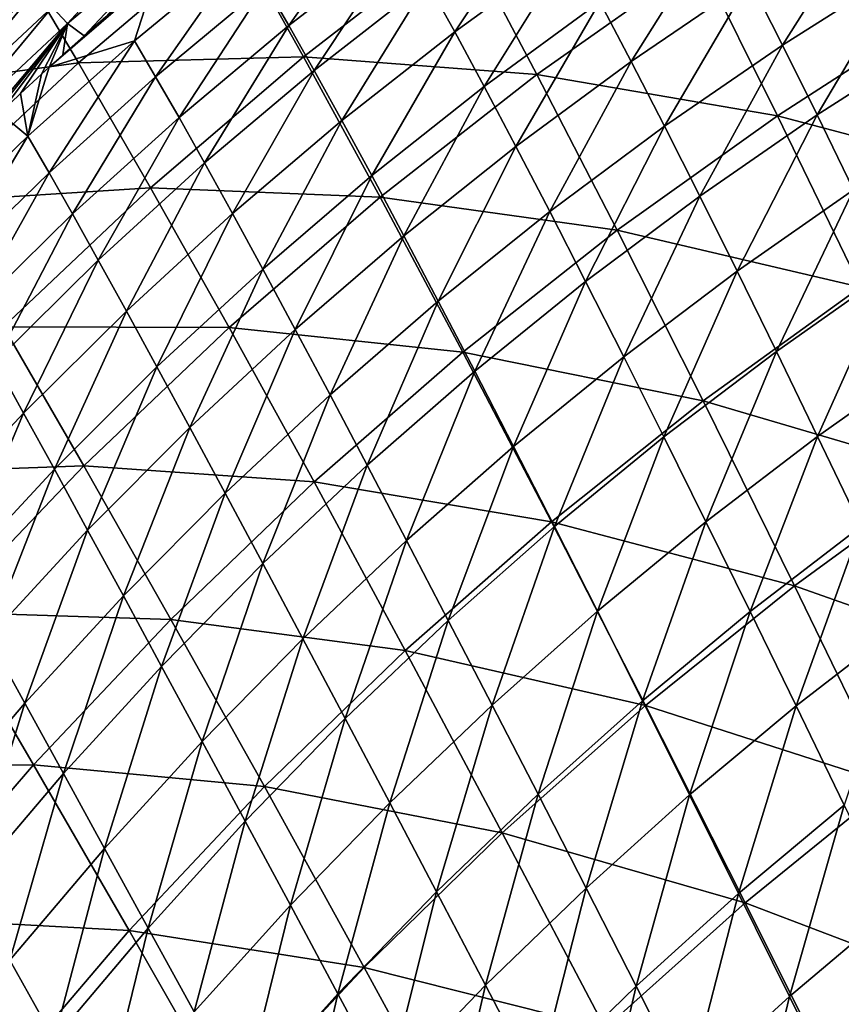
# Model space of a CAD drawing. Header units: millimetres. Extents: x -300 to 300, y -500 to 500.
# Tile 617 of 656: x -198 to -164, y 393 to 434. Entities that reach past the tile are written whole.
import ezdxf

# ---------------------------------------------------------------- set-up
doc = ezdxf.new("R2010")
doc.units = ezdxf.units.MM
doc.header["$LTSCALE"] = 81.481481
for name, color, linetype in [('20', 7, 'CONTINUOUS'), ('22', 7, 'CONTINUOUS'), ('25', 7, 'CONTINUOUS')]:
    doc.layers.add(name, color=color, linetype=linetype)

msp = doc.modelspace()

# ---------------------------------------------------------------- linework, layer by layer
at = {"layer": '20', "color": 7, "linetype": 'CONTINUOUS'}
for points in [[(-195.611, 432.481, 30.253), (-189.127, 437.973, 30.385), (-198.332, 437.077, 25.8), (-195.611, 432.481, 30.253)], [(-195.611, 432.481, 30.253), (-186.189, 432.729, 34.587), (-189.127, 437.973, 30.385), (-195.611, 432.481, 30.253)], [(-186.189, 432.729, 34.587), (-179.525, 437.884, 34.731), (-189.127, 437.973, 30.385), (-186.189, 432.729, 34.587)], [(-186.189, 432.729, 34.587), (-176.409, 431.989, 38.686), (-179.525, 437.884, 34.731), (-186.189, 432.729, 34.587)], [(-176.409, 431.989, 38.686), (-169.586, 436.808, 38.838), (-179.525, 437.884, 34.731), (-176.409, 431.989, 38.686)], [(-204.616, 431.246, 25.683), (-195.611, 432.481, 30.253), (-198.332, 437.077, 25.8), (-204.616, 431.246, 25.683)], [(-176.409, 431.989, 38.686), (-166.333, 430.257, 42.549), (-169.586, 436.808, 38.838), (-176.409, 431.989, 38.686)], [(-166.333, 430.257, 42.549), (-159.372, 434.744, 42.706), (-169.586, 436.808, 38.838), (-166.333, 430.257, 42.549)], [(-166.333, 430.257, 42.549), (-156.021, 427.536, 46.176), (-159.372, 434.744, 42.706), (-166.333, 430.257, 42.549)], [(-192.6, 427.246, 34.44), (-186.189, 432.729, 34.587), (-195.611, 432.481, 30.253), (-192.6, 427.246, 34.44)], [(-192.6, 427.246, 34.44), (-182.982, 426.85, 38.53), (-186.189, 432.729, 34.587), (-192.6, 427.246, 34.44)], [(-182.982, 426.85, 38.53), (-176.409, 431.989, 38.686), (-186.189, 432.729, 34.587), (-182.982, 426.85, 38.53)], [(-201.84, 426.649, 30.118), (-195.611, 432.481, 30.253), (-204.616, 431.246, 25.683), (-201.84, 426.649, 30.118)], [(-201.84, 426.649, 30.118), (-192.6, 427.246, 34.44), (-195.611, 432.481, 30.253), (-201.84, 426.649, 30.118)], [(-182.982, 426.85, 38.53), (-173.047, 425.462, 42.387), (-176.409, 431.989, 38.686), (-182.982, 426.85, 38.53)], [(-173.047, 425.462, 42.387), (-166.333, 430.257, 42.549), (-176.409, 431.989, 38.686), (-173.047, 425.462, 42.387)], [(-173.047, 425.462, 42.387), (-162.855, 423.08, 46.011), (-166.333, 430.257, 42.549), (-173.047, 425.462, 42.387)], [(-162.855, 423.08, 46.011), (-156.021, 427.536, 46.176), (-166.333, 430.257, 42.549), (-162.855, 423.08, 46.011)], [(-198.762, 421.426, 34.291), (-192.6, 427.246, 34.44), (-201.84, 426.649, 30.118), (-198.762, 421.426, 34.291)], [(-198.762, 421.426, 34.291), (-189.308, 421.388, 38.371), (-192.6, 427.246, 34.44), (-198.762, 421.426, 34.291)], [(-189.308, 421.388, 38.371), (-182.982, 426.85, 38.53), (-192.6, 427.246, 34.44), (-189.308, 421.388, 38.371)], [(-189.308, 421.388, 38.371), (-179.518, 420.352, 42.221), (-182.982, 426.85, 38.53), (-189.308, 421.388, 38.371)], [(-179.518, 420.352, 42.221), (-173.047, 425.462, 42.387), (-182.982, 426.85, 38.53), (-179.518, 420.352, 42.221)], [(-179.518, 420.352, 42.221), (-169.449, 418.32, 45.842), (-173.047, 425.462, 42.387), (-179.518, 420.352, 42.221)], [(-169.449, 418.32, 45.842), (-162.855, 423.08, 46.011), (-173.047, 425.462, 42.387), (-169.449, 418.32, 45.842)], [(-169.449, 418.32, 45.842), (-159.162, 415.293, 49.235), (-162.855, 423.08, 46.011), (-169.449, 418.32, 45.842)], [(-204.68, 415.266, 34.139), (-195.392, 415.595, 38.208), (-198.762, 421.426, 34.291), (-204.68, 415.266, 34.139)], [(-195.392, 415.595, 38.208), (-189.308, 421.388, 38.371), (-198.762, 421.426, 34.291), (-195.392, 415.595, 38.208)], [(-195.392, 415.595, 38.208), (-185.748, 414.923, 42.052), (-189.308, 421.388, 38.371), (-195.392, 415.595, 38.208)], [(-185.748, 414.923, 42.052), (-179.518, 420.352, 42.221), (-189.308, 421.388, 38.371), (-185.748, 414.923, 42.052)], [(-185.748, 414.923, 42.052), (-175.806, 413.25, 45.669), (-179.518, 420.352, 42.221), (-185.748, 414.923, 42.052)], [(-175.806, 413.25, 45.669), (-169.449, 418.32, 45.842), (-179.518, 420.352, 42.221), (-175.806, 413.25, 45.669)], [(-175.806, 413.25, 45.669), (-165.625, 410.579, 49.061), (-169.449, 418.32, 45.842), (-175.806, 413.25, 45.669)], [(-165.625, 410.579, 49.061), (-159.162, 415.293, 49.235), (-169.449, 418.32, 45.842), (-165.625, 410.579, 49.061)], [(-201.237, 409.465, 38.044), (-195.392, 415.595, 38.208), (-204.68, 415.266, 34.139), (-201.237, 409.465, 38.044)], [(-201.237, 409.465, 38.044), (-191.742, 409.169, 41.879), (-195.392, 415.595, 38.208), (-201.237, 409.465, 38.044)], [(-191.742, 409.169, 41.879), (-185.748, 414.923, 42.052), (-195.392, 415.595, 38.208), (-191.742, 409.169, 41.879)], [(-165.625, 410.579, 49.061), (-155.263, 406.913, 52.229), (-159.162, 415.293, 49.235), (-165.625, 410.579, 49.061)], [(-191.742, 409.169, 41.879), (-181.93, 407.867, 45.492), (-185.748, 414.923, 42.052), (-191.742, 409.169, 41.879)], [(-181.93, 407.867, 45.492), (-175.806, 413.25, 45.669), (-185.748, 414.923, 42.052), (-181.93, 407.867, 45.492)], [(-181.93, 407.867, 45.492), (-171.858, 405.561, 48.882), (-175.806, 413.25, 45.669), (-181.93, 407.867, 45.492)], [(-171.858, 405.561, 48.882), (-165.625, 410.579, 49.061), (-175.806, 413.25, 45.669), (-171.858, 405.561, 48.882)], [(-171.858, 405.561, 48.882), (-161.584, 402.256, 52.05), (-165.625, 410.579, 49.061), (-171.858, 405.561, 48.882)], [(-161.584, 402.256, 52.05), (-155.263, 406.913, 52.229), (-165.625, 410.579, 49.061), (-161.584, 402.256, 52.05)], [(-206.845, 402.993, 37.877), (-197.502, 403.083, 41.704), (-201.237, 409.465, 38.044), (-206.845, 402.993, 37.877)], [(-197.502, 403.083, 41.704), (-191.742, 409.169, 41.879), (-201.237, 409.465, 38.044), (-197.502, 403.083, 41.704)], [(-197.502, 403.083, 41.704), (-187.822, 402.164, 45.311), (-191.742, 409.169, 41.879), (-197.502, 403.083, 41.704)], [(-187.822, 402.164, 45.311), (-181.93, 407.867, 45.492), (-191.742, 409.169, 41.879), (-187.822, 402.164, 45.311)], [(-187.822, 402.164, 45.311), (-177.863, 400.235, 48.699), (-181.93, 407.867, 45.492), (-187.822, 402.164, 45.311)], [(-177.863, 400.235, 48.699), (-171.858, 405.561, 48.882), (-181.93, 407.867, 45.492), (-177.863, 400.235, 48.699)], [(-177.863, 400.235, 48.699), (-167.682, 397.301, 51.868), (-171.858, 405.561, 48.882), (-177.863, 400.235, 48.699)], [(-167.682, 397.301, 51.868), (-161.584, 402.256, 52.05), (-171.858, 405.561, 48.882), (-167.682, 397.301, 51.868)], [(-203.032, 396.661, 41.527), (-197.502, 403.083, 41.704), (-206.845, 402.993, 37.877), (-203.032, 396.661, 41.527)], [(-203.032, 396.661, 41.527), (-193.487, 396.136, 45.128), (-197.502, 403.083, 41.704), (-203.032, 396.661, 41.527)], [(-193.487, 396.136, 45.128), (-187.822, 402.164, 45.311), (-197.502, 403.083, 41.704), (-193.487, 396.136, 45.128)], [(-193.487, 396.136, 45.128), (-183.644, 394.596, 48.512), (-187.822, 402.164, 45.311), (-193.487, 396.136, 45.128)], [(-183.644, 394.596, 48.512), (-177.863, 400.235, 48.699), (-187.822, 402.164, 45.311), (-183.644, 394.596, 48.512)], [(-167.682, 397.301, 51.868), (-157.336, 393.367, 54.82), (-161.584, 402.256, 52.05), (-167.682, 397.301, 51.868)], [(-183.644, 394.596, 48.512), (-173.559, 392.044, 51.681), (-177.863, 400.235, 48.699), (-183.644, 394.596, 48.512)], [(-173.559, 392.044, 51.681), (-167.682, 397.301, 51.868), (-177.863, 400.235, 48.699), (-173.559, 392.044, 51.681)], [(-173.559, 392.044, 51.681), (-163.289, 388.485, 54.635), (-167.682, 397.301, 51.868), (-173.559, 392.044, 51.681)], [(-163.289, 388.485, 54.635), (-157.336, 393.367, 54.82), (-167.682, 397.301, 51.868), (-163.289, 388.485, 54.635)], [(-198.927, 389.778, 44.942), (-193.487, 396.136, 45.128), (-203.032, 396.661, 41.527), (-198.927, 389.778, 44.942)], [(-198.927, 389.778, 44.942), (-189.203, 388.638, 48.323), (-193.487, 396.136, 45.128), (-198.927, 389.778, 44.942)], [(-189.203, 388.638, 48.323), (-183.644, 394.596, 48.512), (-193.487, 396.136, 45.128), (-189.203, 388.638, 48.323)], [(-189.203, 388.638, 48.323), (-179.218, 386.479, 51.491), (-183.644, 394.596, 48.512), (-189.203, 388.638, 48.323)], [(-179.218, 386.479, 51.491), (-173.559, 392.044, 51.681), (-183.644, 394.596, 48.512), (-179.218, 386.479, 51.491)]]:
    msp.add_3dface(points, dxfattribs=at)
at = {"layer": '22', "color": 7, "linetype": 'CONTINUOUS'}
for points in [[(-187.779, 435.72, 12.521), (-183.032, 439.362, 12.632), (-186.802, 434.043, 14.48), (-187.779, 435.72, 12.521)], [(-186.802, 434.043, 14.48), (-183.032, 439.362, 12.632), (-182.059, 437.711, 14.589), (-186.802, 434.043, 14.48)], [(-181.002, 435.849, 16.536), (-176.122, 439.36, 16.65), (-179.856, 433.773, 18.471), (-181.002, 435.849, 16.536)], [(-179.856, 433.773, 18.471), (-176.122, 439.36, 16.65), (-174.99, 437.304, 18.583), (-179.856, 433.773, 18.471)], [(-167.492, 435.918, 22.507), (-162.376, 439.131, 22.624), (-166.125, 433.216, 24.371), (-167.492, 435.918, 22.507)], [(-166.125, 433.216, 24.371), (-162.376, 439.131, 22.624), (-161.037, 436.44, 24.489), (-166.125, 433.216, 24.371)], [(-173.77, 435.028, 20.499), (-168.777, 438.399, 20.615), (-172.464, 432.532, 22.391), (-173.77, 435.028, 20.499)], [(-172.464, 432.532, 22.391), (-168.777, 438.399, 20.615), (-167.492, 435.918, 22.507), (-172.464, 432.532, 22.391)], [(-186.802, 434.043, 14.48), (-182.059, 437.711, 14.589), (-185.737, 432.158, 16.428), (-186.802, 434.043, 14.48)], [(-185.737, 432.158, 16.428), (-182.059, 437.711, 14.589), (-181.002, 435.849, 16.536), (-185.737, 432.158, 16.428)], [(-188.672, 437.194, 10.556), (-193.275, 433.395, 10.452), (-192.391, 436.126, 8.516), (-188.672, 437.194, 10.556)], [(-193.275, 433.395, 10.452), (-188.672, 437.194, 10.556), (-192.383, 431.892, 12.419), (-193.275, 433.395, 10.452)], [(-192.383, 431.892, 12.419), (-188.672, 437.194, 10.556), (-187.779, 435.72, 12.521), (-192.383, 431.892, 12.419)], [(-179.856, 433.773, 18.471), (-174.99, 437.304, 18.583), (-178.62, 431.48, 20.386), (-179.856, 433.773, 18.471)], [(-178.62, 431.48, 20.386), (-174.99, 437.304, 18.583), (-173.77, 435.028, 20.499), (-178.62, 431.48, 20.386)], [(-166.125, 433.216, 24.371), (-161.037, 436.44, 24.489), (-164.676, 430.294, 26.204), (-166.125, 433.216, 24.371)], [(-164.676, 430.294, 26.204), (-161.037, 436.44, 24.489), (-159.618, 433.527, 26.322), (-164.676, 430.294, 26.204)], [(-192.391, 436.126, 8.516), (-193.275, 433.395, 10.452), (-196.841, 432.292, 8.419), (-192.391, 436.126, 8.516)], [(-192.391, 436.126, 8.516), (-196.841, 432.292, 8.419), (-196.27, 432.808, 8.424), (-192.391, 436.126, 8.516)], [(-195.374, 433.607, 8.432), (-192.391, 436.126, 8.516), (-196.27, 432.808, 8.424), (-195.374, 433.607, 8.432)], [(-194.471, 434.4, 8.44), (-192.391, 436.126, 8.516), (-195.374, 433.607, 8.432), (-194.471, 434.4, 8.44)], [(-185.737, 432.158, 16.428), (-181.002, 435.849, 16.536), (-184.58, 430.062, 18.363), (-185.737, 432.158, 16.428)], [(-184.58, 430.062, 18.363), (-181.002, 435.849, 16.536), (-179.856, 433.773, 18.471), (-184.58, 430.062, 18.363)], [(-172.464, 432.532, 22.391), (-167.492, 435.918, 22.507), (-171.071, 429.819, 24.255), (-172.464, 432.532, 22.391)], [(-171.071, 429.819, 24.255), (-167.492, 435.918, 22.507), (-166.125, 433.216, 24.371), (-171.071, 429.819, 24.255)], [(-192.383, 431.892, 12.419), (-187.779, 435.72, 12.521), (-191.402, 430.189, 14.379), (-192.383, 431.892, 12.419)], [(-191.402, 430.189, 14.379), (-187.779, 435.72, 12.521), (-186.802, 434.043, 14.48), (-191.402, 430.189, 14.379)], [(-178.62, 431.48, 20.386), (-173.77, 435.028, 20.499), (-177.293, 428.971, 22.278), (-178.62, 431.48, 20.386)], [(-177.293, 428.971, 22.278), (-173.77, 435.028, 20.499), (-172.464, 432.532, 22.391), (-177.293, 428.971, 22.278)], [(-191.402, 430.189, 14.379), (-186.802, 434.043, 14.48), (-190.33, 428.281, 16.327), (-191.402, 430.189, 14.379)], [(-190.33, 428.281, 16.327), (-186.802, 434.043, 14.48), (-185.737, 432.158, 16.428), (-190.33, 428.281, 16.327)], [(-184.58, 430.062, 18.363), (-179.856, 433.773, 18.471), (-183.328, 427.752, 20.278), (-184.58, 430.062, 18.363)], [(-183.328, 427.752, 20.278), (-179.856, 433.773, 18.471), (-178.62, 431.48, 20.386), (-183.328, 427.752, 20.278)], [(-193.275, 433.395, 10.452), (-197.736, 429.406, 10.36), (-196.841, 432.292, 8.419), (-193.275, 433.395, 10.452)], [(-197.736, 429.406, 10.36), (-193.275, 433.395, 10.452), (-196.845, 427.874, 12.328), (-197.736, 429.406, 10.36)], [(-196.845, 427.874, 12.328), (-193.275, 433.395, 10.452), (-192.383, 431.892, 12.419), (-196.845, 427.874, 12.328)], [(-164.676, 430.294, 26.204), (-159.618, 433.527, 26.322), (-163.145, 427.155, 28), (-164.676, 430.294, 26.204)], [(-171.071, 429.819, 24.255), (-166.125, 433.216, 24.371), (-169.593, 426.89, 26.087), (-171.071, 429.819, 24.255)], [(-169.593, 426.89, 26.087), (-166.125, 433.216, 24.371), (-164.676, 430.294, 26.204), (-169.593, 426.89, 26.087)], [(-177.293, 428.971, 22.278), (-172.464, 432.532, 22.391), (-175.877, 426.248, 24.141), (-177.293, 428.971, 22.278)], [(-175.877, 426.248, 24.141), (-172.464, 432.532, 22.391), (-171.071, 429.819, 24.255), (-175.877, 426.248, 24.141)], [(-196.841, 432.292, 8.419), (-197.736, 429.406, 10.36), (-197.158, 432.002, 8.417), (-196.841, 432.292, 8.419)], [(-190.33, 428.281, 16.327), (-185.737, 432.158, 16.428), (-189.162, 426.166, 18.26), (-190.33, 428.281, 16.327)], [(-189.162, 426.166, 18.26), (-185.737, 432.158, 16.428), (-184.58, 430.062, 18.363), (-189.162, 426.166, 18.26)], [(-197.158, 432.002, 8.417), (-197.736, 429.406, 10.36), (-198.039, 431.19, 8.41), (-197.158, 432.002, 8.417)], [(-196.845, 427.874, 12.328), (-192.383, 431.892, 12.419), (-195.862, 426.145, 14.286), (-196.845, 427.874, 12.328)], [(-195.862, 426.145, 14.286), (-192.383, 431.892, 12.419), (-191.402, 430.189, 14.379), (-195.862, 426.145, 14.286)], [(-183.328, 427.752, 20.278), (-178.62, 431.48, 20.386), (-181.983, 425.23, 22.168), (-183.328, 427.752, 20.278)], [(-181.983, 425.23, 22.168), (-178.62, 431.48, 20.386), (-177.293, 428.971, 22.278), (-181.983, 425.23, 22.168)], [(-198.039, 431.19, 8.41), (-197.736, 429.406, 10.36), (-198.914, 430.372, 8.403), (-198.039, 431.19, 8.41)], [(-197.736, 429.406, 10.36), (-202.058, 425.222, 10.279), (-198.914, 430.372, 8.403), (-197.736, 429.406, 10.36)], [(-195.862, 426.145, 14.286), (-191.402, 430.189, 14.379), (-194.784, 424.215, 16.233), (-195.862, 426.145, 14.286)], [(-194.784, 424.215, 16.233), (-191.402, 430.189, 14.379), (-190.33, 428.281, 16.327), (-194.784, 424.215, 16.233)], [(-189.162, 426.166, 18.26), (-184.58, 430.062, 18.363), (-187.897, 423.841, 20.174), (-189.162, 426.166, 18.26)], [(-187.897, 423.841, 20.174), (-184.58, 430.062, 18.363), (-183.328, 427.752, 20.278), (-187.897, 423.841, 20.174)], [(-169.593, 426.89, 26.087), (-164.676, 430.294, 26.204), (-168.03, 423.747, 27.882), (-169.593, 426.89, 26.087)], [(-168.03, 423.747, 27.882), (-164.676, 430.294, 26.204), (-163.145, 427.155, 28), (-168.03, 423.747, 27.882)], [(-175.877, 426.248, 24.141), (-171.071, 429.819, 24.255), (-174.371, 423.312, 25.972), (-175.877, 426.248, 24.141)], [(-174.371, 423.312, 25.972), (-171.071, 429.819, 24.255), (-169.593, 426.89, 26.087), (-174.371, 423.312, 25.972)], [(-202.058, 425.222, 10.279), (-197.736, 429.406, 10.36), (-201.169, 423.662, 12.245), (-202.058, 425.222, 10.279)], [(-201.169, 423.662, 12.245), (-197.736, 429.406, 10.36), (-196.845, 427.874, 12.328), (-201.169, 423.662, 12.245)], [(-181.983, 425.23, 22.168), (-177.293, 428.971, 22.278), (-180.544, 422.498, 24.03), (-181.983, 425.23, 22.168)], [(-180.544, 422.498, 24.03), (-177.293, 428.971, 22.278), (-175.877, 426.248, 24.141), (-180.544, 422.498, 24.03)], [(-194.784, 424.215, 16.233), (-190.33, 428.281, 16.327), (-193.607, 422.082, 18.164), (-194.784, 424.215, 16.233)], [(-193.607, 422.082, 18.164), (-190.33, 428.281, 16.327), (-189.162, 426.166, 18.26), (-193.607, 422.082, 18.164)], [(-201.169, 423.662, 12.245), (-196.845, 427.874, 12.328), (-200.184, 421.908, 14.202), (-201.169, 423.662, 12.245)], [(-200.184, 421.908, 14.202), (-196.845, 427.874, 12.328), (-195.862, 426.145, 14.286), (-200.184, 421.908, 14.202)], [(-187.897, 423.841, 20.174), (-183.328, 427.752, 20.278), (-186.534, 421.307, 22.062), (-187.897, 423.841, 20.174)], [(-186.534, 421.307, 22.062), (-183.328, 427.752, 20.278), (-181.983, 425.23, 22.168), (-186.534, 421.307, 22.062)], [(-174.371, 423.312, 25.972), (-169.593, 426.89, 26.087), (-172.777, 420.166, 27.764), (-174.371, 423.312, 25.972)], [(-172.777, 420.166, 27.764), (-169.593, 426.89, 26.087), (-168.03, 423.747, 27.882), (-172.777, 420.166, 27.764)], [(-168.03, 423.747, 27.882), (-163.145, 427.155, 28), (-166.382, 420.392, 29.634), (-168.03, 423.747, 27.882)], [(-166.382, 420.392, 29.634), (-163.145, 427.155, 28), (-161.533, 423.8, 29.754), (-166.382, 420.392, 29.634)], [(-200.184, 421.908, 14.202), (-195.862, 426.145, 14.286), (-199.101, 419.957, 16.145), (-200.184, 421.908, 14.202)], [(-199.101, 419.957, 16.145), (-195.862, 426.145, 14.286), (-194.784, 424.215, 16.233), (-199.101, 419.957, 16.145)], [(-193.607, 422.082, 18.164), (-189.162, 426.166, 18.26), (-192.328, 419.742, 20.074), (-193.607, 422.082, 18.164)], [(-192.328, 419.742, 20.074), (-189.162, 426.166, 18.26), (-187.897, 423.841, 20.174), (-192.328, 419.742, 20.074)], [(-180.544, 422.498, 24.03), (-175.877, 426.248, 24.141), (-179.013, 419.557, 25.858), (-180.544, 422.498, 24.03)], [(-179.013, 419.557, 25.858), (-175.877, 426.248, 24.141), (-174.371, 423.312, 25.972), (-179.013, 419.557, 25.858)], [(-186.534, 421.307, 22.062), (-181.983, 425.23, 22.168), (-185.074, 418.567, 23.921), (-186.534, 421.307, 22.062)], [(-185.074, 418.567, 23.921), (-181.983, 425.23, 22.168), (-180.544, 422.498, 24.03), (-185.074, 418.567, 23.921)], [(-199.101, 419.957, 16.145), (-194.784, 424.215, 16.233), (-197.915, 417.806, 18.073), (-199.101, 419.957, 16.145)], [(-197.915, 417.806, 18.073), (-194.784, 424.215, 16.233), (-193.607, 422.082, 18.164), (-197.915, 417.806, 18.073)], [(-192.328, 419.742, 20.074), (-187.897, 423.841, 20.174), (-190.949, 417.198, 21.959), (-192.328, 419.742, 20.074)], [(-190.949, 417.198, 21.959), (-187.897, 423.841, 20.174), (-186.534, 421.307, 22.062), (-190.949, 417.198, 21.959)], [(-172.777, 420.166, 27.764), (-168.03, 423.747, 27.882), (-171.095, 416.812, 29.515), (-172.777, 420.166, 27.764)], [(-171.095, 416.812, 29.515), (-168.03, 423.747, 27.882), (-166.382, 420.392, 29.634), (-171.095, 416.812, 29.515)], [(-166.382, 420.392, 29.634), (-161.533, 423.8, 29.754), (-164.652, 416.83, 31.341), (-166.382, 420.392, 29.634)], [(-164.652, 416.83, 31.341), (-161.533, 423.8, 29.754), (-159.842, 420.235, 31.462), (-164.652, 416.83, 31.341)], [(-179.013, 419.557, 25.858), (-174.371, 423.312, 25.972), (-177.39, 416.41, 27.648), (-179.013, 419.557, 25.858)], [(-177.39, 416.41, 27.648), (-174.371, 423.312, 25.972), (-172.777, 420.166, 27.764), (-177.39, 416.41, 27.648)], [(-185.074, 418.567, 23.921), (-180.544, 422.498, 24.03), (-183.519, 415.623, 25.746), (-185.074, 418.567, 23.921)], [(-183.519, 415.623, 25.746), (-180.544, 422.498, 24.03), (-179.013, 419.557, 25.858), (-183.519, 415.623, 25.746)], [(-197.915, 417.806, 18.073), (-193.607, 422.082, 18.164), (-196.625, 415.453, 19.979), (-197.915, 417.806, 18.073)], [(-196.625, 415.453, 19.979), (-193.607, 422.082, 18.164), (-192.328, 419.742, 20.074), (-196.625, 415.453, 19.979)], [(-190.949, 417.198, 21.959), (-186.534, 421.307, 22.062), (-189.471, 414.452, 23.814), (-190.949, 417.198, 21.959)], [(-189.471, 414.452, 23.814), (-186.534, 421.307, 22.062), (-185.074, 418.567, 23.921), (-189.471, 414.452, 23.814)], [(-177.39, 416.41, 27.648), (-172.777, 420.166, 27.764), (-175.676, 413.058, 29.396), (-177.39, 416.41, 27.648)], [(-175.676, 413.058, 29.396), (-172.777, 420.166, 27.764), (-171.095, 416.812, 29.515), (-175.676, 413.058, 29.396)], [(-171.095, 416.812, 29.515), (-166.382, 420.392, 29.634), (-169.329, 413.254, 31.22), (-171.095, 416.812, 29.515)], [(-169.329, 413.254, 31.22), (-166.382, 420.392, 29.634), (-164.652, 416.83, 31.341), (-169.329, 413.254, 31.22)], [(-164.652, 416.83, 31.341), (-159.842, 420.235, 31.462), (-162.842, 413.064, 33.002), (-164.652, 416.83, 31.341)], [(-202.089, 413.335, 17.987), (-199.101, 419.957, 16.145), (-197.915, 417.806, 18.073), (-202.089, 413.335, 17.987)], [(-196.625, 415.453, 19.979), (-192.328, 419.742, 20.074), (-195.231, 412.9, 21.86), (-196.625, 415.453, 19.979)], [(-195.231, 412.9, 21.86), (-192.328, 419.742, 20.074), (-190.949, 417.198, 21.959), (-195.231, 412.9, 21.86)], [(-183.519, 415.623, 25.746), (-179.013, 419.557, 25.858), (-181.869, 412.475, 27.533), (-183.519, 415.623, 25.746)], [(-181.869, 412.475, 27.533), (-179.013, 419.557, 25.858), (-177.39, 416.41, 27.648), (-181.869, 412.475, 27.533)], [(-189.471, 414.452, 23.814), (-185.074, 418.567, 23.921), (-187.893, 411.505, 25.636), (-189.471, 414.452, 23.814)], [(-187.893, 411.505, 25.636), (-185.074, 418.567, 23.921), (-183.519, 415.623, 25.746), (-187.893, 411.505, 25.636)], [(-202.089, 413.335, 17.987), (-197.915, 417.806, 18.073), (-200.789, 410.971, 19.889), (-202.089, 413.335, 17.987)], [(-200.789, 410.971, 19.889), (-197.915, 417.806, 18.073), (-196.625, 415.453, 19.979), (-200.789, 410.971, 19.889)], [(-195.231, 412.9, 21.86), (-190.949, 417.198, 21.959), (-193.734, 410.149, 23.711), (-195.231, 412.9, 21.86)], [(-193.734, 410.149, 23.711), (-190.949, 417.198, 21.959), (-189.471, 414.452, 23.814), (-193.734, 410.149, 23.711)], [(-175.676, 413.058, 29.396), (-171.095, 416.812, 29.515), (-173.874, 409.506, 31.099), (-175.676, 413.058, 29.396)], [(-173.874, 409.506, 31.099), (-171.095, 416.812, 29.515), (-169.329, 413.254, 31.22), (-173.874, 409.506, 31.099)], [(-169.329, 413.254, 31.22), (-164.652, 416.83, 31.341), (-167.479, 409.496, 32.879), (-169.329, 413.254, 31.22)], [(-167.479, 409.496, 32.879), (-164.652, 416.83, 31.341), (-162.842, 413.064, 33.002), (-167.479, 409.496, 32.879)], [(-181.869, 412.475, 27.533), (-177.39, 416.41, 27.648), (-180.124, 409.127, 29.278), (-181.869, 412.475, 27.533)], [(-180.124, 409.127, 29.278), (-177.39, 416.41, 27.648), (-175.676, 413.058, 29.396), (-180.124, 409.127, 29.278)], [(-187.893, 411.505, 25.636), (-183.519, 415.623, 25.746), (-186.217, 408.359, 27.42), (-187.893, 411.505, 25.636)], [(-186.217, 408.359, 27.42), (-183.519, 415.623, 25.746), (-181.869, 412.475, 27.533), (-186.217, 408.359, 27.42)], [(-200.789, 410.971, 19.889), (-196.625, 415.453, 19.979), (-199.381, 408.41, 21.765), (-200.789, 410.971, 19.889)], [(-199.381, 408.41, 21.765), (-196.625, 415.453, 19.979), (-195.231, 412.9, 21.86), (-199.381, 408.41, 21.765)], [(-193.734, 410.149, 23.711), (-189.471, 414.452, 23.814), (-192.135, 407.201, 25.528), (-193.734, 410.149, 23.711)], [(-192.135, 407.201, 25.528), (-189.471, 414.452, 23.814), (-187.893, 411.505, 25.636), (-192.135, 407.201, 25.528)], [(-173.874, 409.506, 31.099), (-169.329, 413.254, 31.22), (-171.986, 405.757, 32.755), (-173.874, 409.506, 31.099)], [(-171.986, 405.757, 32.755), (-169.329, 413.254, 31.22), (-167.479, 409.496, 32.879), (-171.986, 405.757, 32.755)], [(-199.381, 408.41, 21.765), (-195.231, 412.9, 21.86), (-197.867, 405.656, 23.611), (-199.381, 408.41, 21.765)], [(-197.867, 405.656, 23.611), (-195.231, 412.9, 21.86), (-193.734, 410.149, 23.711), (-197.867, 405.656, 23.611)], [(-180.124, 409.127, 29.278), (-175.676, 413.058, 29.396), (-178.289, 405.582, 30.978), (-180.124, 409.127, 29.278)], [(-178.289, 405.582, 30.978), (-175.676, 413.058, 29.396), (-173.874, 409.506, 31.099), (-178.289, 405.582, 30.978)], [(-167.479, 409.496, 32.879), (-162.842, 413.064, 33.002), (-165.548, 405.542, 34.489), (-167.479, 409.496, 32.879)], [(-165.548, 405.542, 34.489), (-162.842, 413.064, 33.002), (-160.955, 409.098, 34.613), (-165.548, 405.542, 34.489)], [(-186.217, 408.359, 27.42), (-181.869, 412.475, 27.533), (-184.444, 405.016, 29.161), (-186.217, 408.359, 27.42)], [(-184.444, 405.016, 29.161), (-181.869, 412.475, 27.533), (-180.124, 409.127, 29.278), (-184.444, 405.016, 29.161)], [(-192.135, 407.201, 25.528), (-187.893, 411.505, 25.636), (-190.435, 404.058, 27.308), (-192.135, 407.201, 25.528)], [(-190.435, 404.058, 27.308), (-187.893, 411.505, 25.636), (-186.217, 408.359, 27.42), (-190.435, 404.058, 27.308)], [(-197.867, 405.656, 23.611), (-193.734, 410.149, 23.711), (-196.249, 402.708, 25.423), (-197.867, 405.656, 23.611)], [(-196.249, 402.708, 25.423), (-193.734, 410.149, 23.711), (-192.135, 407.201, 25.528), (-196.249, 402.708, 25.423)], [(-178.289, 405.582, 30.978), (-173.874, 409.506, 31.099), (-176.364, 401.845, 32.632), (-178.289, 405.582, 30.978)], [(-176.364, 401.845, 32.632), (-173.874, 409.506, 31.099), (-171.986, 405.757, 32.755), (-176.364, 401.845, 32.632)], [(-171.986, 405.757, 32.755), (-167.479, 409.496, 32.879), (-170.014, 401.816, 34.363), (-171.986, 405.757, 32.755)], [(-170.014, 401.816, 34.363), (-167.479, 409.496, 32.879), (-165.548, 405.542, 34.489), (-170.014, 401.816, 34.363)], [(-184.444, 405.016, 29.161), (-180.124, 409.127, 29.278), (-182.576, 401.481, 30.858), (-184.444, 405.016, 29.161)], [(-182.576, 401.481, 30.858), (-180.124, 409.127, 29.278), (-178.289, 405.582, 30.978), (-182.576, 401.481, 30.858)], [(-165.548, 405.542, 34.489), (-160.955, 409.098, 34.613), (-163.54, 401.395, 36.049), (-165.548, 405.542, 34.489)], [(-201.872, 400.969, 23.513), (-199.381, 408.41, 21.765), (-197.867, 405.656, 23.611), (-201.872, 400.969, 23.513)], [(-190.435, 404.058, 27.308), (-186.217, 408.359, 27.42), (-188.635, 400.723, 29.046), (-190.435, 404.058, 27.308)], [(-188.635, 400.723, 29.046), (-186.217, 408.359, 27.42), (-184.444, 405.016, 29.161), (-188.635, 400.723, 29.046)], [(-196.249, 402.708, 25.423), (-192.135, 407.201, 25.528), (-194.526, 399.571, 27.198), (-196.249, 402.708, 25.423)], [(-194.526, 399.571, 27.198), (-192.135, 407.201, 25.528), (-190.435, 404.058, 27.308), (-194.526, 399.571, 27.198)], [(-176.364, 401.845, 32.632), (-171.986, 405.757, 32.755), (-174.353, 397.918, 34.238), (-176.364, 401.845, 32.632)], [(-174.353, 397.918, 34.238), (-171.986, 405.757, 32.755), (-170.014, 401.816, 34.363), (-174.353, 397.918, 34.238)], [(-201.872, 400.969, 23.513), (-197.867, 405.656, 23.611), (-200.234, 398.024, 25.32), (-201.872, 400.969, 23.513)], [(-200.234, 398.024, 25.32), (-197.867, 405.656, 23.611), (-196.249, 402.708, 25.423), (-200.234, 398.024, 25.32)], [(-182.576, 401.481, 30.858), (-178.289, 405.582, 30.978), (-180.617, 397.756, 32.509), (-182.576, 401.481, 30.858)], [(-180.617, 397.756, 32.509), (-178.289, 405.582, 30.978), (-176.364, 401.845, 32.632), (-180.617, 397.756, 32.509)], [(-170.014, 401.816, 34.363), (-165.548, 405.542, 34.489), (-167.961, 397.685, 35.922), (-170.014, 401.816, 34.363)], [(-167.961, 397.685, 35.922), (-165.548, 405.542, 34.489), (-163.54, 401.395, 36.049), (-167.961, 397.685, 35.922)], [(-188.635, 400.723, 29.046), (-184.444, 405.016, 29.161), (-186.737, 397.198, 30.739), (-188.635, 400.723, 29.046)], [(-186.737, 397.198, 30.739), (-184.444, 405.016, 29.161), (-182.576, 401.481, 30.858), (-186.737, 397.198, 30.739)], [(-194.526, 399.571, 27.198), (-190.435, 404.058, 27.308), (-192.699, 396.244, 28.931), (-194.526, 399.571, 27.198)], [(-192.699, 396.244, 28.931), (-190.435, 404.058, 27.308), (-188.635, 400.723, 29.046), (-192.699, 396.244, 28.931)], [(-200.234, 398.024, 25.32), (-196.249, 402.708, 25.423), (-198.49, 394.893, 27.09), (-200.234, 398.024, 25.32)], [(-198.49, 394.893, 27.09), (-196.249, 402.708, 25.423), (-194.526, 399.571, 27.198), (-198.49, 394.893, 27.09)], [(-180.617, 397.756, 32.509), (-176.364, 401.845, 32.632), (-178.568, 393.845, 34.112), (-180.617, 397.756, 32.509)], [(-178.568, 393.845, 34.112), (-176.364, 401.845, 32.632), (-174.353, 397.918, 34.238), (-178.568, 393.845, 34.112)], [(-174.353, 397.918, 34.238), (-170.014, 401.816, 34.363), (-172.258, 393.805, 35.794), (-174.353, 397.918, 34.238)], [(-172.258, 393.805, 35.794), (-170.014, 401.816, 34.363), (-167.961, 397.685, 35.922), (-172.258, 393.805, 35.794)], [(-186.737, 397.198, 30.739), (-182.576, 401.481, 30.858), (-184.745, 393.488, 32.387), (-186.737, 397.198, 30.739)], [(-184.745, 393.488, 32.387), (-182.576, 401.481, 30.858), (-180.617, 397.756, 32.509), (-184.745, 393.488, 32.387)], [(-167.961, 397.685, 35.922), (-163.54, 401.395, 36.049), (-165.829, 393.37, 37.428), (-167.961, 397.685, 35.922)], [(-165.829, 393.37, 37.428), (-163.54, 401.395, 36.049), (-161.455, 397.061, 37.557), (-165.829, 393.37, 37.428)], [(-192.699, 396.244, 28.931), (-188.635, 400.723, 29.046), (-190.773, 392.733, 30.621), (-192.699, 396.244, 28.931)], [(-190.773, 392.733, 30.621), (-188.635, 400.723, 29.046), (-186.737, 397.198, 30.739), (-190.773, 392.733, 30.621)], [(-198.49, 394.893, 27.09), (-194.526, 399.571, 27.198), (-196.64, 391.578, 28.818), (-198.49, 394.893, 27.09)], [(-196.64, 391.578, 28.818), (-194.526, 399.571, 27.198), (-192.699, 396.244, 28.931), (-196.64, 391.578, 28.818)], [(-178.568, 393.845, 34.112), (-174.353, 397.918, 34.238), (-176.433, 389.753, 35.666), (-178.568, 393.845, 34.112)], [(-176.433, 389.753, 35.666), (-174.353, 397.918, 34.238), (-172.258, 393.805, 35.794), (-176.433, 389.753, 35.666)], [(-184.745, 393.488, 32.387), (-180.617, 397.756, 32.509), (-182.66, 389.596, 33.987), (-184.745, 393.488, 32.387)], [(-182.66, 389.596, 33.987), (-180.617, 397.756, 32.509), (-178.568, 393.845, 34.112), (-182.66, 389.596, 33.987)], [(-172.258, 393.805, 35.794), (-167.961, 397.685, 35.922), (-170.082, 389.511, 37.299), (-172.258, 393.805, 35.794)], [(-170.082, 389.511, 37.299), (-167.961, 397.685, 35.922), (-165.829, 393.37, 37.428), (-170.082, 389.511, 37.299)], [(-190.773, 392.733, 30.621), (-186.737, 397.198, 30.739), (-188.75, 389.039, 32.265), (-190.773, 392.733, 30.621)], [(-188.75, 389.039, 32.265), (-186.737, 397.198, 30.739), (-184.745, 393.488, 32.387), (-188.75, 389.039, 32.265)], [(-165.829, 393.37, 37.428), (-161.455, 397.061, 37.557), (-163.621, 388.873, 38.882), (-165.829, 393.37, 37.428)], [(-196.64, 391.578, 28.818), (-192.699, 396.244, 28.931), (-194.686, 388.081, 30.503), (-196.64, 391.578, 28.818)], [(-194.686, 388.081, 30.503), (-192.699, 396.244, 28.931), (-190.773, 392.733, 30.621), (-194.686, 388.081, 30.503)], [(-200.457, 386.721, 28.707), (-198.49, 394.893, 27.09), (-196.64, 391.578, 28.818), (-200.457, 386.721, 28.707)], [(-182.66, 389.596, 33.987), (-178.568, 393.845, 34.112), (-180.487, 385.525, 35.538), (-182.66, 389.596, 33.987)], [(-180.487, 385.525, 35.538), (-178.568, 393.845, 34.112), (-176.433, 389.753, 35.666), (-180.487, 385.525, 35.538)], [(-176.433, 389.753, 35.666), (-172.258, 393.805, 35.794), (-174.214, 385.481, 37.169), (-176.433, 389.753, 35.666)], [(-174.214, 385.481, 37.169), (-172.258, 393.805, 35.794), (-170.082, 389.511, 37.299), (-174.214, 385.481, 37.169)], [(-188.75, 389.039, 32.265), (-184.745, 393.488, 32.387), (-186.631, 385.167, 33.861), (-188.75, 389.039, 32.265)], [(-186.631, 385.167, 33.861), (-184.745, 393.488, 32.387), (-182.66, 389.596, 33.987), (-186.631, 385.167, 33.861)], [(-170.082, 389.511, 37.299), (-165.829, 393.37, 37.428), (-167.826, 385.038, 38.752), (-170.082, 389.511, 37.299)], [(-167.826, 385.038, 38.752), (-165.829, 393.37, 37.428), (-163.621, 388.873, 38.882), (-167.826, 385.038, 38.752)]]:
    msp.add_3dface(points, dxfattribs=at)
at = {"layer": '25', "color": 7, "linetype": 'CONTINUOUS'}
for points in [[(-191.035, 439.593, 6.314), (-196.081, 434.118, 7.329), (-196.712, 434.806, 6.281), (-191.035, 439.593, 6.314)], [(-190.436, 438.88, 7.372), (-196.081, 434.118, 7.329), (-191.035, 439.593, 6.314), (-190.436, 438.88, 7.372)], [(-190.436, 438.88, 7.372), (-195.374, 433.607, 8.432), (-196.081, 434.118, 7.329), (-190.436, 438.88, 7.372)], [(-194.471, 434.4, 8.44), (-195.374, 433.607, 8.432), (-190.436, 438.88, 7.372), (-194.471, 434.4, 8.44)], [(-197.392, 435.549, 5.299), (-202.843, 430.475, 5.283), (-198.116, 436.341, 4.39), (-197.392, 435.549, 5.299)], [(-197.392, 435.549, 5.299), (-202.13, 429.761, 6.257), (-202.843, 430.475, 5.283), (-197.392, 435.549, 5.299)], [(-196.712, 434.806, 6.281), (-202.13, 429.761, 6.257), (-197.392, 435.549, 5.299), (-196.712, 434.806, 6.281)], [(-196.712, 434.806, 6.281), (-201.469, 429.1, 7.297), (-202.13, 429.761, 6.257), (-196.712, 434.806, 6.281)], [(-196.081, 434.118, 7.329), (-201.469, 429.1, 7.297), (-196.712, 434.806, 6.281), (-196.081, 434.118, 7.329)], [(-196.081, 434.118, 7.329), (-200.64, 428.716, 8.392), (-201.469, 429.1, 7.297), (-196.081, 434.118, 7.329)], [(-199.78, 429.547, 8.397), (-200.64, 428.716, 8.392), (-196.081, 434.118, 7.329), (-199.78, 429.547, 8.397)], [(-198.914, 430.372, 8.403), (-199.78, 429.547, 8.397), (-196.081, 434.118, 7.329), (-198.914, 430.372, 8.403)], [(-198.039, 431.19, 8.41), (-198.914, 430.372, 8.403), (-196.081, 434.118, 7.329), (-198.039, 431.19, 8.41)], [(-197.158, 432.002, 8.417), (-198.039, 431.19, 8.41), (-196.081, 434.118, 7.329), (-197.158, 432.002, 8.417)], [(-196.841, 432.292, 8.419), (-197.158, 432.002, 8.417), (-196.081, 434.118, 7.329), (-196.841, 432.292, 8.419)], [(-196.27, 432.808, 8.424), (-196.841, 432.292, 8.419), (-196.081, 434.118, 7.329), (-196.27, 432.808, 8.424)], [(-195.374, 433.607, 8.432), (-196.27, 432.808, 8.424), (-196.081, 434.118, 7.329), (-195.374, 433.607, 8.432)]]:
    msp.add_3dface(points, dxfattribs=at)

doc.saveas('drawing.dxf')
